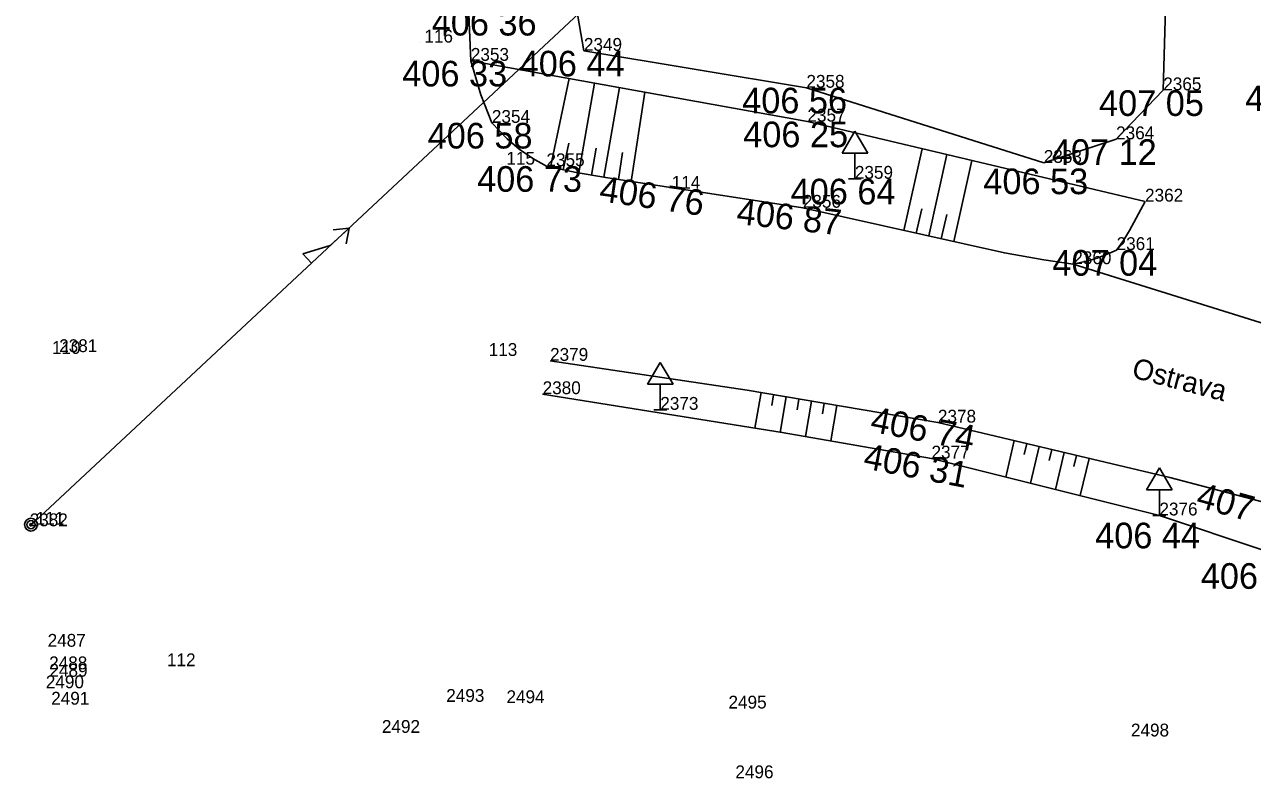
# Model space of a CAD drawing. Extents: x -559180 to -551373, y -1076947 to -1072071.
# Drawn here: x -555392.19 to -555344.29, y -1073193.4 to -1073164 of the extents above; entities that cross this region are included whole.
import ezdxf

# ---------------------------------------------------------------- set-up
doc = ezdxf.new("R2010")
doc.units = 0
for name, color, linetype in [('12_PLOTY', 7, 'Continuous'), ('17_KOMUNIKACE', 7, 'Continuous'), ('1_VODA_ZN', 7, 'Continuous'), ('20_EL_ZN', 7, 'Continuous'), ('26_SRAFY', 7, 'Continuous'), ('27_HRANA_PATA', 7, 'Continuous'), ('3_BODY', 7, 'Continuous'), ('48_DOPRAVA_ZN', 7, 'Continuous'), ('52_POPIS_UCELOVY', 7, 'Continuous'), ('6_VYSKY', 7, 'Continuous'), ('NNnadzemní', 7, 'Continuous')]:
    doc.layers.add(name, color=color, linetype=linetype)

# ---------------------------------------------------------------- blocks, each defined once
blk = doc.blocks.new('SLB')
at = {"layer": '20_EL_ZN'}
for radius in [0.25, 0.158, 0.05]:
    blk.add_circle((0, 0), radius, dxfattribs=at)
blk = doc.blocks.new('DZ')
at = {"layer": '48_DOPRAVA_ZN'}
for p, q in [((-0.5, 1), (0, 1.85)), ((0, 1.85), (0.5, 1)), ((-0.5, 1), (0.5, 1)), ((0, 0), (0, 1)), ((-0.25, 0), (0.25, 0))]:
    blk.add_line(p, q, dxfattribs=at)
blk = doc.blocks.new('POINT_DISPLAY')
blk.add_line((0, 0), (0, 0))
blk = doc.blocks.new('ELNN')
at = {"layer": '20_EL_ZN'}
for p, q in [((0.5, 0), (0.5, 0.5)), ((0.5, 0.5), (1.5, 0)), ((0, 0), (0.5, 0)), ((1.5, 0), (2.5, 0))]:
    blk.add_line(p, q, dxfattribs=at)
blk.add_lwpolyline([(2, 0.375), (2.5, 0), (2, -0.375)], dxfattribs=at)

msp = doc.modelspace()

# ---------------------------------------------------------------- linework, layer by layer
at = {"layer": '12_PLOTY'}
for p, q in [((-555370.37, -1073165.02), (-555370.87, -1073162.18)), ((-555347.65, -1073162.14), (-555347.77, -1073166.56)), ((-555361.69, -1073166.46), (-555370.37, -1073165.02)), ((-555352.43, -1073169.39), (-555361.69, -1073166.46)), ((-555347.77, -1073166.56), (-555349.61, -1073168.47)), ((-555349.61, -1073168.47), (-555352.43, -1073169.39))]:
    msp.add_line(p, q, dxfattribs=at)
at = {"layer": '17_KOMUNIKACE'}
for p, q in [((-555374.78, -1073165.41), (-555374.87, -1073163.296)), ((-555313.81, -1073185.04), (-555351.28, -1073173.34))]:
    msp.add_line(p, q, dxfattribs=at)
for points in [[(-555374.78, -1073165.41), (-555374.389, -1073166.737), (-555373.96, -1073167.83)], [(-555373.96, -1073167.83), (-555373.366, -1073168.452), (-555372.89, -1073168.855), (-555372.357, -1073169.215), (-555371.83, -1073169.52)], [(-555371.83, -1073169.52), (-555370.672, -1073169.763), (-555369.519, -1073169.964), (-555361.83, -1073171.14)], [(-555361.83, -1073171.14), (-555353.966, -1073172.905), (-555352.425, -1073173.178), (-555351.28, -1073173.34)], [(-555349.59, -1073172.79), (-555349.32, -1073172.415), (-555349.082, -1073172.026), (-555348.48, -1073170.9)], [(-555351.28, -1073173.34), (-555350.717, -1073173.214), (-555350.35, -1073173.106), (-555349.953, -1073172.955), (-555349.59, -1073172.79)], [(-555356.56, -1073179.52), (-555363.995, -1073178.259), (-555371.69, -1073177.11)], [(-555343.81, -1073182.63), (-555347.51, -1073181.66), (-555356.56, -1073179.52)]]:
    msp.add_lwpolyline(points, dxfattribs=at)
at = {"layer": '26_SRAFY'}
for p, q in [((-555370.946, -1073166.102), (-555371.67, -1073169.554)), ((-555369.962, -1073166.28), (-555370.572, -1073169.78)), ((-555368.978, -1073166.457), (-555369.587, -1073169.952)), ((-555367.994, -1073166.635), (-555368.526, -1073170.116)), ((-555370.963, -1073168.617), (-555371.181, -1073169.656)), ((-555369.897, -1073168.817), (-555370.08, -1073169.866)), ((-555357.179, -1073168.839), (-555357.894, -1073172.023)), ((-555368.86, -1073168.992), (-555369.02, -1073170.04)), ((-555356.206, -1073169.07), (-555356.918, -1073172.242)), ((-555355.233, -1073169.3), (-555355.942, -1073172.461)), ((-555357.192, -1073171.179), (-555357.406, -1073172.133)), ((-555356.217, -1073171.402), (-555356.43, -1073172.352)), ((-555363.696, -1073179.733), (-555363.461, -1073178.35)), ((-555363.039, -1073178.848), (-555362.968, -1073178.433)), ((-555362.71, -1073179.901), (-555362.475, -1073178.517)), ((-555362.053, -1073179.016), (-555361.982, -1073178.6)), ((-555361.724, -1073180.068), (-555361.49, -1073178.684)), ((-555361.067, -1073179.183), (-555360.997, -1073178.768)), ((-555360.738, -1073180.236), (-555360.504, -1073178.851)), ((-555353.917, -1073181.642), (-555353.582, -1073180.224)), ((-555353.196, -1073180.766), (-555353.095, -1073180.339)), ((-555352.947, -1073181.884), (-555352.609, -1073180.454)), ((-555352.224, -1073181), (-555352.122, -1073180.569)), ((-555351.976, -1073182.127), (-555351.635, -1073180.684)), ((-555351.252, -1073181.234), (-555351.149, -1073180.8)), ((-555351.006, -1073182.369), (-555350.662, -1073180.915))]:
    msp.add_line(p, q, dxfattribs=at)
at = {"layer": '27_HRANA_PATA'}
for p, q in [((-555374.78, -1073165.41), (-555361.65, -1073167.78)), ((-555361.65, -1073167.78), (-555348.48, -1073170.9)), ((-555347.92, -1073183.14), (-555356.81, -1073180.92)), ((-555343.8, -1073184.52), (-555347.92, -1073183.14))]:
    msp.add_line(p, q, dxfattribs=at)
msp.add_lwpolyline([(-555356.81, -1073180.92), (-555362.64, -1073179.902), (-555371.98, -1073178.41)], dxfattribs=at)
at = {"layer": 'NNnadzemní'}
msp.add_line((-555391.99, -1073183.56), (-555370.55, -1073163.55), dxfattribs=at)

# ---------------------------------------------------------------- block references
at = {"layer": '1_VODA_ZN'}
for p in [(-555376.78, -1073164.7), (-555370.37, -1073165.02), (-555374.78, -1073165.41), (-555361.69, -1073166.46), (-555347.77, -1073166.56), (-555373.96, -1073167.83), (-555361.65, -1073167.78), (-555349.61, -1073168.47), (-555352.43, -1073169.39), (-555373.58, -1073169.46), (-555371.83, -1073169.52), (-555359.8, -1073170.01), (-555367.13, -1073170.4), (-555361.83, -1073171.14), (-555348.48, -1073170.9), (-555349.59, -1073172.79), (-555351.28, -1073173.34), (-555367.39, -1073179.02), (-555356.56, -1073179.52), (-555356.81, -1073180.92), (-555347.92, -1073183.14)]:
    msp.add_blockref('POINT_DISPLAY', p, dxfattribs=at)
at = {"layer": '20_EL_ZN', "xscale": 1.0000000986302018, "yscale": 1.0000000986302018, "rotation": 43.02415576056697}
msp.add_blockref('ELNN', (-555381.359, -1073173.638), dxfattribs=at)
at = {"layer": '20_EL_ZN'}
msp.add_blockref('SLB', (-555391.94, -1073183.5), dxfattribs=at)
at = {"layer": '48_DOPRAVA_ZN'}
for p in [(-555359.8, -1073170.01), (-555367.39, -1073179.02), (-555347.92, -1073183.14)]:
    msp.add_blockref('DZ', p, dxfattribs=at)

# ---------------------------------------------------------------- texts
at = {"layer": '3_BODY'}
for s, p in [(' 116', (-555376.78, -1073164.7)), ('2349', (-555370.37, -1073165.02)), ('2353', (-555374.78, -1073165.41)), ('2358', (-555361.69, -1073166.46)), ('2365', (-555347.77, -1073166.56)), ('2354', (-555373.96, -1073167.83)), ('2357', (-555361.65, -1073167.78)), ('2364', (-555349.61, -1073168.47)), ('2363', (-555352.43, -1073169.39)), (' 115', (-555373.58, -1073169.46)), ('2355', (-555371.83, -1073169.52)), ('2359', (-555359.8, -1073170.01)), (' 114', (-555367.13, -1073170.4)), ('2356', (-555361.83, -1073171.14)), ('2362', (-555348.48, -1073170.9)), ('2361', (-555349.59, -1073172.79)), ('2360', (-555351.28, -1073173.34)), (' 110', (-555391.31, -1073176.84)), ('2381', (-555390.84, -1073176.77)), (' 113', (-555374.27, -1073176.92)), ('2379', (-555371.69, -1073177.11)), ('2380', (-555371.98, -1073178.41)), ('2373', (-555367.39, -1073179.02)), ('2378', (-555356.56, -1073179.52)), ('2377', (-555356.81, -1073180.92)), ('2376', (-555347.92, -1073183.14)), ('2382', (-555391.99, -1073183.56)), (' 111', (-555391.94, -1073183.5)), ('2487', (-555391.29, -1073188.26)), (' 112', (-555386.82, -1073189.02)), ('2488', (-555391.23, -1073189.14)), ('2489', (-555391.22, -1073189.43)), ('2490', (-555391.36, -1073189.88)), ('2493', (-555375.74, -1073190.41)), ('2494', (-555373.39, -1073190.46)), ('2491', (-555391.15, -1073190.52)), ('2495', (-555364.73, -1073190.67)), ('2492', (-555378.25, -1073191.62)), ('2498', (-555349.03, -1073191.76)), ('2496', (-555364.46, -1073193.39))]:
    msp.add_text(s, height=0.5, dxfattribs=at).set_placement(p)
at = {"layer": '52_POPIS_UCELOVY'}
msp.add_text('Ostrava', height=0.8, rotation=345.4232, dxfattribs=at).set_placement((-555349.039, -1073177.749))
at = {"layer": '6_VYSKY'}
for s, p in [('406 36', (-555376.307, -1073164.424)), ('406 44', (-555372.875, -1073166.02)), ('406 33', (-555377.455, -1073166.41)), ('406 56', (-555364.195, -1073167.46)), ('407 04', (-555344.571, -1073167.373)), ('407 05', (-555350.275, -1073167.56)), ('406 58', (-555376.465, -1073168.83)), ('406 25', (-555364.155, -1073168.78)), ('407 12', (-555352.115, -1073169.47)), ('406 73', (-555374.535, -1073170.518)), ('406 53', (-555354.788, -1073170.611)), ('406 64', (-555362.305, -1073171.01)), ('407 04', (-555352.095, -1073173.79)), ('406 44', (-555350.425, -1073184.423)), ('406 36', (-555346.305, -1073186.002))]:
    msp.add_text(s, height=1, dxfattribs=at).set_placement(p)
for s, rotation, p in [('406 76', 351.8283, (-555369.806, -1073170.879)), ('406 76', 351.8283, (-555369.806, -1073170.879)), ('406 87', 353.7268, (-555364.448, -1073171.772)), ('406 74', 349.0823, (-555359.239, -1073179.863)), ('406 31', 349.0856, (-555359.51, -1073181.295)), ('407 04', 344.5581, (-555346.539, -1073182.798))]:
    msp.add_text(s, height=1, rotation=rotation, dxfattribs=at).set_placement(p)

doc.saveas('drawing.dxf')
